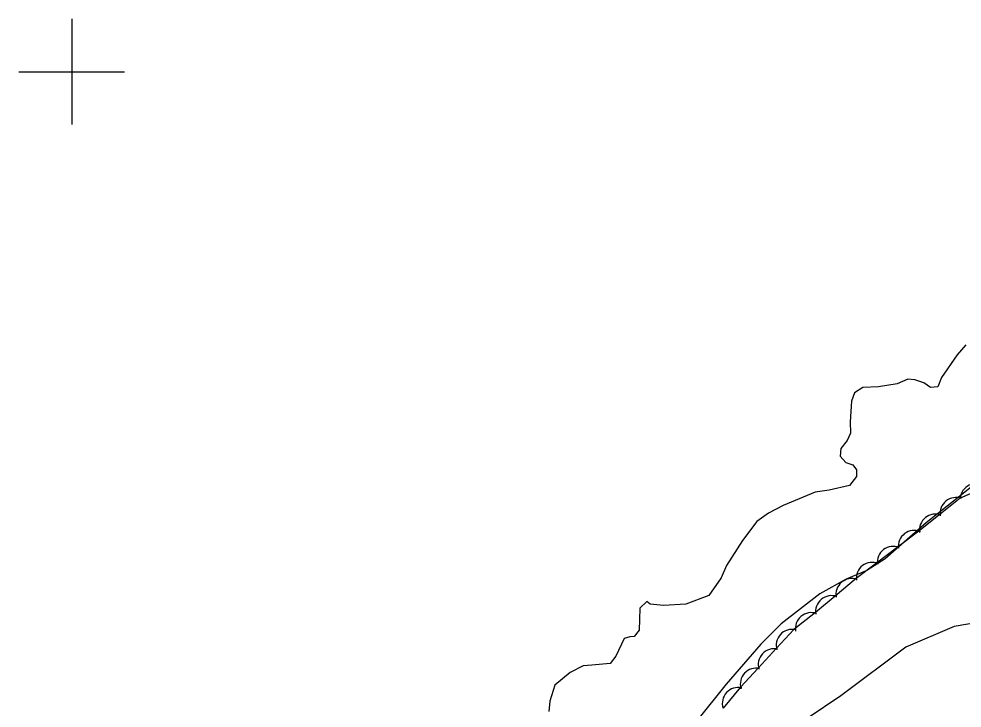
# Model space of a CAD drawing. Extents: x 643342 to 646936, y 5873857 to 5876103.
# Drawn here: x 644590 to 644768.3, y 5874279.6 to 5874410 of the extents above; entities that cross this region are included whole.
import ezdxf

# ---------------------------------------------------------------- set-up
doc = ezdxf.new("R2010")
doc.units = 0
for name, color, linetype in [('Niveau 2', 7, 'Continuous'), ('Niveau 22', 7, 'Continuous'), ('Niveau 4', 7, 'Continuous'), ('Niveau 44', 7, 'Continuous'), ('Niveau 61', 7, 'Continuous')]:
    doc.layers.add(name, color=color, linetype=linetype)

msp = doc.modelspace()

# ---------------------------------------------------------------- linework, layer by layer
at = {"layer": 'Niveau 2'}
msp.add_lwpolyline([(644774.97, 5874296.41), (644766.87, 5874295.06), (644757.68, 5874291.12), (644745.44, 5874281.89), (644739.05, 5874277.66), (644734.14, 5874272.62), (644726, 5874264.51), (644721.39, 5874260.27), (644714.79, 5874250.58), (644710.42, 5874245.58), (644705.72, 5874240.21), (644702.67, 5874236.39), (644696.89, 5874229.03), (644691.58, 5874223.24), (644678.91, 5874211.32), (644673.14, 5874206.71)], dxfattribs=at)
at = {"layer": 'Niveau 22'}
msp.add_lwpolyline([(644771.64, 5874322.65), (644761.53, 5874314.66), (644753.81, 5874307.83), (644750.33, 5874305.63), (644746.44, 5874303.99), (644741.47, 5874301.19), (644734.12, 5874295.57), (644730.3, 5874291.68), (644723.7, 5874284.12), (644718.12, 5874277.11)], dxfattribs=at)
at = {"layer": 'Niveau 4'}
for points in [[(644769.05, 5874348.34), (644767.43, 5874346.41), (644764.46, 5874342.12), (644763.77, 5874340.4), (644762.36, 5874340.28), (644761.11, 5874341.12), (644759.41, 5874341.68)], [(644759.41, 5874341.68), (644758.1, 5874341.81), (644756.04, 5874340.92), (644752.54, 5874340.37), (644749.59, 5874340.24), (644748.01, 5874339.27), (644747.43, 5874337.68), (644747.16, 5874333.74), (644747.21, 5874331.6), (644746.61, 5874330.25), (644745.43, 5874328.72), (644745.31, 5874327.29), (644746.36, 5874326.07), (644747.7, 5874325.6), (644748.36, 5874324.7), (644748.35, 5874323.4), (644747.06, 5874321.74), (644743.23, 5874320.82), (644740.54, 5874320.47), (644734.48, 5874317.92), (644731.75, 5874316.5), (644729.52, 5874314.88), (644726.85, 5874311.33), (644723.8, 5874306.55), (644722.81, 5874304.22), (644720.48, 5874300.93), (644716.12, 5874299.24), (644711.88, 5874298.99), (644709.37, 5874299.25), (644708.74, 5874299.79), (644707.42, 5874298.49), (644707.36, 5874296.35), (644707.29, 5874294.33), (644706.32, 5874293.17), (644705.5, 5874293.1), (644704.46, 5874292.78), (644702.84, 5874289.43), (644701.77, 5874288.04), (644698.36, 5874287.74), (644696.72, 5874287.6), (644694.22, 5874286.31), (644691.34, 5874283.93), (644690.4, 5874280.88), (644690.2, 5874278.97)]]:
    msp.add_lwpolyline(points, dxfattribs=at)
at = {"layer": 'Niveau 44'}
for points in [[(644772.74, 5874321.41), (644767.95, 5874319.33), (644764.17, 5874316.29), (644760.15, 5874313.08), (644756.29, 5874310.15)], [(644756.29, 5874310.15), (644752.18, 5874307.04), (644748.32, 5874304.11), (644744.36, 5874300.79), (644740.65, 5874297.67), (644736.54, 5874294.48), (644733.25, 5874290.92), (644729.75, 5874287.14), (644726.46, 5874283.58), (644723.19, 5874279.57)]]:
    msp.add_lwpolyline(points, dxfattribs=at)
for centre, start, end in [((644770.98, 5874319.05), 55.7606, 175.7385), ((644770.98, 5874319.05), 55.7606, 175.7385), ((644770.98, 5874319.05), 55.7606, 175.7385), ((644767.16, 5874316.44), 68.8088, 188.7867), ((644767.16, 5874316.44), 68.8088, 188.7867), ((644767.16, 5874316.44), 68.8088, 188.7867), ((644763.27, 5874313.3), 68.8088, 188.7867), ((644763.27, 5874313.3), 68.8088, 188.7867), ((644763.27, 5874313.3), 68.8088, 188.7867), ((644759.28, 5874310.21), 67.1843, 187.1623), ((644759.28, 5874310.21), 67.1843, 187.1623), ((644759.28, 5874310.21), 67.1843, 187.1623), ((644755.3, 5874307.19), 67.1843, 187.1623), ((644755.3, 5874307.19), 67.1843, 187.1623), ((644755.3, 5874307.19), 67.1843, 187.1623), ((644751.32, 5874304.17), 67.1843, 187.1623), ((644751.32, 5874304.17), 67.1843, 187.1623), ((644751.32, 5874304.17), 67.1843, 187.1623), ((644747.47, 5874301.1), 70.0923, 190.0703), ((644747.47, 5874301.1), 70.0923, 190.0703), ((644747.47, 5874301.1), 70.0923, 190.0703), ((644743.64, 5874297.88), 70.0923, 190.0703), ((644743.64, 5874297.88), 70.0923, 190.0703), ((644743.64, 5874297.88), 70.0923, 190.0703), ((644739.81, 5874294.66), 70.0923, 190.0703), ((644739.81, 5874294.66), 70.0923, 190.0703), ((644739.81, 5874294.66), 70.0923, 190.0703), ((644736.19, 5874291.5), 77.2525, 197.2305), ((644736.19, 5874291.5), 77.2525, 197.2305), ((644736.19, 5874291.5), 77.2525, 197.2305), ((644732.79, 5874287.83), 77.2525, 197.2305), ((644732.79, 5874287.83), 77.2525, 197.2305), ((644732.79, 5874287.83), 77.2525, 197.2305), ((644729.4, 5874284.16), 77.2525, 197.2305), ((644729.4, 5874284.16), 77.2525, 197.2305), ((644729.4, 5874284.16), 77.2525, 197.2305), ((644726, 5874280.49), 77.2525, 197.2305), ((644726, 5874280.49), 77.2525, 197.2305), ((644726, 5874280.49), 77.2525, 197.2305)]:
    msp.add_arc(centre, 3, start, end, dxfattribs=at)
at = {"layer": 'Niveau 61'}
for points in [[(644600, 5874410), (644600, 5874400), (644600, 5874390)], [(644590, 5874400), (644600, 5874400), (644610, 5874400)]]:
    msp.add_lwpolyline(points, dxfattribs=at)

doc.saveas('drawing.dxf')
